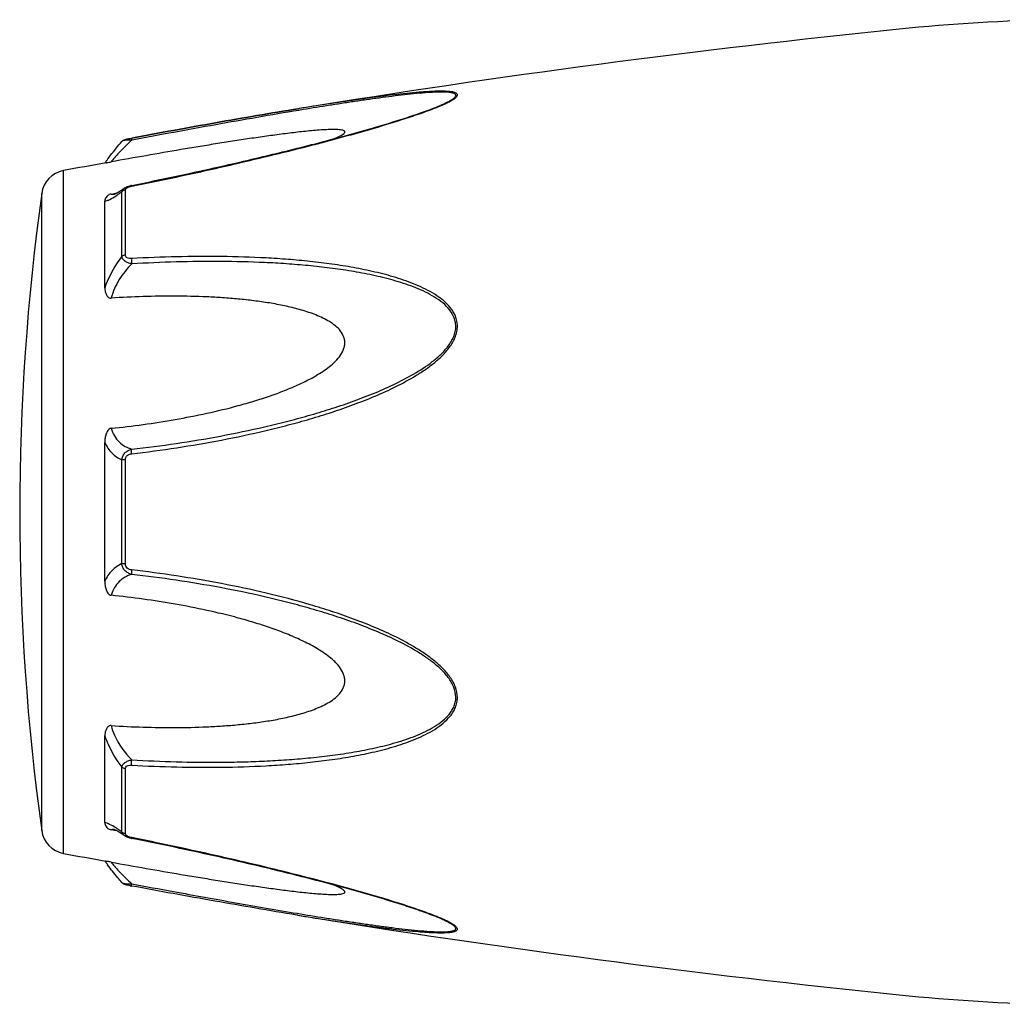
# Model space of a CAD drawing. Header units: millimetres. Extents: x -727 to 69715, y -15705 to 98123.
# Tile 261 of 316: x 61288 to 61336, y -15013 to -14965. Entities that reach past the tile are written whole.
import ezdxf

# ---------------------------------------------------------------- set-up
doc = ezdxf.new("R2010")
doc.units = ezdxf.units.MM

msp = doc.modelspace()

# ---------------------------------------------------------------- linework, layer by layer
at = {"color": 0, "linetype": 'Continuous'}
for p, q in [((61301.579, -14969.517), (61301.55, -14969.522)), ((61301.55, -14969.522), (61301.579, -14969.517)), ((61301.774, -14969.569), (61301.563, -14969.603)), ((61301.598, -14969.514), (61301.579, -14969.517)), ((61308.308, -14969.404), (61308.311, -14969.403)), ((61293.017, -14971.111), (61293.017, -14971.111)), ((61293.476, -14970.943), (61293.492, -14970.94)), ((61293.513, -14971.041), (61293.495, -14971.044)), ((61290.195, -15005.526), (61290.195, -14972.517)), ((61293.01, -14976.67), (61293.01, -14973.547)), ((61293.129, -14973.371), (61293.137, -14973.366)), ((61293.137, -14973.366), (61293.137, -14973.365)), ((61293.189, -14976.599), (61293.189, -14973.457)), ((61293.488, -14973.231), (61293.664, -14973.196)), ((61289.146, -15004.427), (61289.146, -14973.616)), ((61292.195, -14978.181), (61292.195, -14973.997)), ((61292.503, -14973.647), (61292.652, -14973.619)), ((61292.652, -14973.619), (61292.782, -14973.594)), ((61292.663, -14973.655), (61292.664, -14973.654)), ((61292.195, -14992.369), (61292.195, -14985.657)), ((61293.01, -14991.518), (61293.01, -14986.506)), ((61293.189, -14991.532), (61293.189, -14986.492)), ((61292.195, -15004.037), (61292.195, -14999.849)), ((61293.01, -15004.486), (61293.01, -15001.359)), ((61293.189, -15004.576), (61293.189, -15001.43)), ((61292.658, -15004.417), (61292.503, -15004.388)), ((61292.784, -15004.442), (61292.658, -15004.417)), ((61292.665, -15004.38), (61292.664, -15004.38)), ((61293.137, -15004.668), (61293.129, -15004.662)), ((61293.138, -15004.668), (61293.137, -15004.668)), ((61293.68, -15004.841), (61293.488, -15004.803)), ((61301.522, -15008.516), (61301.474, -15008.509)), ((61308.287, -15008.623), (61308.285, -15008.623))]:
    msp.add_line(p, q, dxfattribs=at)
for centre, radius, start, end in [((61339.783, -15055.206), 90, 91, 95.86353), ((61381.669, -15463.061), 500, 95.86353, 99.2151), ((61303.875, -14958.671), 11.634, 291.7214, 292.5819), ((61304.85, -14961.023), 9.088, 292.5987, 293.6391), ((61381.669, -15463.061), 499, 100.32224, 100.56288), ((61299.402, -14977.206), 8.803, 144.3884, 144.9605), ((61300.457, -14977.961), 10.1, 143.5801, 144.3916), ((61290.433, -14973.795), 1.3, 100.5629, 172.094), ((61293.765, -14974.626), 1.423, 101.209, 104.7713), ((61400.081, -14989.021), 112, 172.09404, 187.90596), ((61292.556, -14973.101), 0.564, 280.0673, 280.9293), ((61289.409, -14968.583), 6.132, 302.8759, 303.8307), ((61290.433, -15004.248), 1.3, 187.906, 259.4371), ((61289.156, -15009.856), 6.609, 55.991, 57.3511), ((61287.363, -15012.501), 9.805, 54.8309, 55.9509), ((61293.274, -15004.576), 0.085, 180.0437, 189.0843), ((61293.786, -15003.305), 1.527, 257.9795, 258.733), ((61381.669, -14514.982), 499, 259.43712, 259.67709), ((61299.088, -15001.066), 8.414, 214.9878, 215.2793), ((61300.369, -15000.154), 9.986, 215.3091, 216.3792), ((61294.967, -14999.11), 8.129, 259.0591, 259.5501), ((61381.669, -14514.982), 500, 260.77609, 264.13647), ((61303.814, -15019.507), 11.789, 67.6569, 68.2206), ((61304.775, -15017.186), 9.277, 66.4168, 67.6933), ((61339.783, -14922.837), 90, 264.13647, 269)]:
    msp.add_arc(centre, radius, start, end, dxfattribs=at)
for points, knots in [([(61308.494, -14969.349), (61308.572, -14969.314), (61308.719, -14969.247), (61308.92, -14969.143), (61309.063, -14969.056), (61309.152, -14968.986), (61309.207, -14968.932), (61309.245, -14968.869), (61309.225, -14968.811), (61309.192, -14968.778), (61309.143, -14968.752), (61309.08, -14968.731), (61309.004, -14968.713), (61308.881, -14968.694), (61308.705, -14968.681), (61308.474, -14968.676), (61308.221, -14968.68), (61307.952, -14968.691), (61307.672, -14968.708), (61307.281, -14968.738), (61306.778, -14968.785), (61306.161, -14968.853), (61305.531, -14968.931), (61304.89, -14969.016), (61304.241, -14969.107), (61303.586, -14969.203), (61302.704, -14969.337), (61302.041, -14969.442), (61301.598, -14969.514)], [0, 0, 0, 0, 0.02948, 0.055907, 0.078214, 0.087353, 0.094931, 0.105555, 0.109954, 0.115017, 0.121315, 0.129009, 0.138057, 0.148338, 0.172058, 0.199047, 0.228459, 0.259634, 0.292171, 0.325754, 0.395293, 0.467136, 0.540634, 0.615369, 0.691049, 0.767475, 0.844512, 1, 1, 1, 1]), ([(61308.311, -14969.403), (61308.392, -14969.369), (61308.546, -14969.302), (61308.76, -14969.199), (61308.919, -14969.112), (61309.024, -14969.042), (61309.084, -14968.995), (61309.128, -14968.949), (61309.155, -14968.906), (61309.161, -14968.862), (61309.139, -14968.825), (61309.1, -14968.797), (61309.046, -14968.774), (61308.978, -14968.755), (61308.863, -14968.735), (61308.695, -14968.722), (61308.473, -14968.718), (61308.227, -14968.723), (61307.871, -14968.741), (61307.402, -14968.777), (61306.82, -14968.836), (61306.218, -14968.906), (61305.603, -14968.985), (61304.979, -14969.071), (61304.347, -14969.163), (61303.709, -14969.259), (61302.851, -14969.393), (61302.205, -14969.497), (61301.774, -14969.569)], [0, 0, 0, 0, 0.03089, 0.059177, 0.083881, 0.094457, 0.103528, 0.11093, 0.116684, 0.121223, 0.125685, 0.131127, 0.137993, 0.146338, 0.156051, 0.17896, 0.205464, 0.234539, 0.265468, 0.331155, 0.400252, 0.471609, 0.544574, 0.618731, 0.693793, 0.769568, 0.845928, 1, 1, 1, 1]), ([(61293.492, -14970.94), (61294.841, -14970.691), (61297.524, -14970.202), (61300.212, -14969.739), (61301.55, -14969.522)], [0, 0, 0, 0, 0.502936, 1, 1, 1, 1]), ([(61293.494, -14973.268), (61294.768, -14973.014), (61296.672, -14972.612), (61299.198, -14972.03), (61301.079, -14971.575), (61302.634, -14971.177), (61303.864, -14970.844), (61305.068, -14970.506), (61306.247, -14970.155), (61307.38, -14969.78), (61307.921, -14969.583), (61308.181, -14969.479)], [0, 0, 0, 0, 0.256646, 0.384673, 0.512244, 0.638988, 0.701822, 0.764153, 0.886175, 0.944757, 1, 1, 1, 1]), ([(61301.55, -14969.522), (61300.213, -14969.739), (61297.525, -14970.202), (61294.843, -14970.691), (61293.494, -14970.94)], [0, 0, 0, 0, 0.496975, 1, 1, 1, 1]), ([(61301.563, -14969.603), (61300.227, -14969.826), (61297.542, -14970.297), (61294.86, -14970.79), (61293.513, -14971.041)], [0, 0, 0, 0, 0.497132, 1, 1, 1, 1]), ([(61293.664, -14973.196), (61294.938, -14972.941), (61296.843, -14972.539), (61299.37, -14971.956), (61300.94, -14971.576), (61302.188, -14971.262), (61303.116, -14971.019), (61304.035, -14970.77), (61304.944, -14970.515), (61305.837, -14970.252), (61306.705, -14969.982), (61307.53, -14969.705), (61308.06, -14969.508), (61308.311, -14969.403)], [0, 0, 0, 0, 0.25737, 0.385747, 0.513657, 0.577329, 0.64069, 0.703648, 0.766063, 0.827658, 0.887975, 0.946116, 1, 1, 1, 1]), ([(61303.294, -14970.97), (61303.343, -14970.949), (61303.436, -14970.908), (61303.565, -14970.846), (61303.671, -14970.784), (61303.742, -14970.733), (61303.779, -14970.692), (61303.793, -14970.665), (61303.796, -14970.638), (61303.785, -14970.614), (61303.762, -14970.595), (61303.716, -14970.572), (61303.637, -14970.552), (61303.523, -14970.537), (61303.335, -14970.526), (61303.071, -14970.529), (61302.731, -14970.545), (61302.369, -14970.572), (61301.993, -14970.607), (61301.607, -14970.648), (61301.215, -14970.694), (61300.817, -14970.744), (61300.416, -14970.797), (61299.874, -14970.871), (61299.192, -14970.97), (61298.368, -14971.096), (61297.538, -14971.227), (61296.705, -14971.363), (61295.587, -14971.55), (61294.186, -14971.793), (61293.064, -14971.993), (61292.503, -14972.094)], [0, 0, 0, 0, 0.013224, 0.025246, 0.035584, 0.043707, 0.046793, 0.049242, 0.051265, 0.053246, 0.055591, 0.058505, 0.066098, 0.075763, 0.087038, 0.112872, 0.141444, 0.171707, 0.203125, 0.235343, 0.268137, 0.301392, 0.33501, 0.368911, 0.437385, 0.506544, 0.576211, 0.646269, 0.71663, 0.85801, 1, 1, 1, 1]), ([(61292.33, -14971.965), (61292.378, -14971.9), (61292.598, -14971.608), (61292.83, -14971.326), (61293.016, -14971.112)], [0, 0, 0, 0, 0.221481, 1, 1, 1, 1]), ([(61293.495, -14971.044), (61293.285, -14971.236), (61293.002, -14971.516), (61292.679, -14971.874), (61292.553, -14972.027), (61292.503, -14972.094)], [0, 0, 0, 0, 0.588807, 0.825815, 1, 1, 1, 1]), ([(61293.016, -14971.112), (61293.045, -14971.078), (61293.112, -14971.03), (61293.227, -14970.994), (61293.346, -14970.968), (61293.431, -14970.951), (61293.476, -14970.943)], [0, 0, 0, 0, 0.265729, 0.479644, 0.722816, 1, 1, 1, 1]), ([(61293.495, -14971.044), (61293.439, -14971.042), (61293.335, -14971.042), (61293.195, -14971.051), (61293.097, -14971.069), (61293.042, -14971.091), (61293.023, -14971.104), (61293.016, -14971.112)], [0, 0, 0, 0, 0.33971, 0.636245, 0.862204, 0.94183, 1, 1, 1, 1]), ([(61293.492, -14970.94), (61293.49, -14970.94), (61293.488, -14970.953), (61293.488, -14970.971), (61293.49, -14971.005), (61293.493, -14971.03), (61293.495, -14971.044)], [0, 0, 0, 0, 0.078563, 0.274425, 0.586251, 1, 1, 1, 1]), ([(61292.256, -14972.137), (61292.268, -14972.135), (61292.35, -14972.12), (61292.433, -14972.107), (61292.503, -14972.094)], [0, 0, 0, 0, 0.14802, 1, 1, 1, 1]), ([(61292.796, -14973.586), (61292.82, -14973.572), (61292.934, -14973.504), (61293.043, -14973.43), (61293.129, -14973.371)], [0, 0, 0, 0, 0.212027, 1, 1, 1, 1]), ([(61292.823, -14973.676), (61292.838, -14973.666), (61292.901, -14973.624), (61292.963, -14973.58), (61293.01, -14973.547)], [0, 0, 0, 0, 0.242177, 1, 1, 1, 1]), ([(61293.01, -14973.547), (61293.016, -14973.512), (61293.047, -14973.441), (61293.104, -14973.389), (61293.137, -14973.366)], [0, 0, 0, 0, 0.468978, 1, 1, 1, 1]), ([(61293.189, -14973.457), (61293.171, -14973.46), (61293.106, -14973.475), (61293.045, -14973.511), (61293.01, -14973.547)], [0, 0, 0, 0, 0.258764, 1, 1, 1, 1]), ([(61293.137, -14973.365), (61293.148, -14973.358), (61293.192, -14973.329), (61293.24, -14973.306), (61293.277, -14973.292)], [0, 0, 0, 0, 0.247211, 1, 1, 1, 1]), ([(61293.189, -14973.457), (61293.189, -14973.452), (61293.191, -14973.427), (61293.204, -14973.404), (61293.217, -14973.39)], [0, 0, 0, 0, 0.225175, 1, 1, 1, 1]), ([(61293.217, -14973.39), (61293.221, -14973.385), (61293.241, -14973.364), (61293.266, -14973.348), (61293.285, -14973.338)], [0, 0, 0, 0, 0.225244, 1, 1, 1, 1]), ([(61293.285, -14973.338), (61293.29, -14973.335), (61293.313, -14973.323), (61293.336, -14973.313), (61293.354, -14973.307)], [0, 0, 0, 0, 0.241505, 1, 1, 1, 1]), ([(61293.354, -14973.307), (61293.365, -14973.302), (61293.411, -14973.287), (61293.458, -14973.275), (61293.494, -14973.268)], [0, 0, 0, 0, 0.246414, 1, 1, 1, 1]), ([(61293.494, -14973.268), (61293.493, -14973.263), (61293.492, -14973.254), (61293.489, -14973.242), (61293.489, -14973.235), (61293.488, -14973.231), (61293.488, -14973.231)], [0, 0, 0, 0, 0.428218, 0.741394, 0.932956, 1, 1, 1, 1]), ([(61292.503, -14973.647), (61292.471, -14973.654), (61292.412, -14973.671), (61292.324, -14973.724), (61292.251, -14973.801), (61292.204, -14973.9), (61292.195, -14973.966), (61292.195, -14973.997)], [0, 0, 0, 0, 0.19482, 0.35748, 0.608365, 0.813655, 1, 1, 1, 1]), ([(61292.195, -14973.997), (61292.233, -14973.99), (61292.315, -14973.965), (61292.499, -14973.882), (61292.639, -14973.796), (61292.737, -14973.732)], [0, 0, 0, 0, 0.189472, 0.420855, 1, 1, 1, 1]), ([(61292.503, -14973.647), (61292.513, -14973.652), (61292.562, -14973.668), (61292.615, -14973.663), (61292.655, -14973.656)], [0, 0, 0, 0, 0.213215, 1, 1, 1, 1]), ([(61292.659, -14973.655), (61292.656, -14973.656), (61292.654, -14973.657), (61292.65, -14973.657), (61292.657, -14973.655), (61292.662, -14973.653), (61292.681, -14973.645), (61292.702, -14973.635), (61292.73, -14973.622), (61292.761, -14973.605), (61292.784, -14973.593), (61292.796, -14973.586)], [0, 0, 0, 0, 0.050729, 0.053439, 0.064665, 0.125059, 0.230112, 0.374221, 0.553235, 0.763061, 1, 1, 1, 1]), ([(61293.01, -14976.67), (61292.925, -14976.783), (61292.595, -14977.253), (61292.336, -14977.773), (61292.195, -14978.181)], [0, 0, 0, 0, 0.246978, 1, 1, 1, 1]), ([(61293.189, -14976.599), (61293.171, -14976.601), (61293.108, -14976.613), (61293.047, -14976.64), (61293.01, -14976.67)], [0, 0, 0, 0, 0.266982, 1, 1, 1, 1]), ([(61293.495, -14977.025), (61293.435, -14977.012), (61293.321, -14976.978), (61293.17, -14976.901), (61293.057, -14976.8), (61293.017, -14976.712), (61293.01, -14976.67)], [0, 0, 0, 0, 0.291894, 0.562609, 0.798475, 1, 1, 1, 1]), ([(61293.494, -14976.768), (61293.457, -14976.77), (61293.384, -14976.769), (61293.283, -14976.746), (61293.205, -14976.687), (61293.189, -14976.626), (61293.189, -14976.599)], [0, 0, 0, 0, 0.287056, 0.554503, 0.787456, 1, 1, 1, 1]), ([(61293.494, -14976.768), (61293.49, -14976.808), (61293.487, -14976.894), (61293.491, -14976.98), (61293.495, -14977.025)], [0, 0, 0, 0, 0.467767, 1, 1, 1, 1]), ([(61293.495, -14986.204), (61294.221, -14986.12), (61295.671, -14985.928), (61297.837, -14985.559), (61299.63, -14985.172), (61301.056, -14984.818), (61302.121, -14984.526), (61303.177, -14984.199), (61304.222, -14983.835), (61305.254, -14983.43), (61306.264, -14982.971), (61307.077, -14982.531), (61307.698, -14982.13), (61308.14, -14981.799), (61308.549, -14981.432), (61308.9, -14981.018), (61309.121, -14980.628), (61309.219, -14980.294), (61309.244, -14980.04), (61309.218, -14979.791), (61309.122, -14979.477), (61308.904, -14979.123), (61308.548, -14978.776), (61308.139, -14978.487), (61307.696, -14978.242), (61307.074, -14977.959), (61306.258, -14977.674), (61305.249, -14977.408), (61304.218, -14977.198), (61303.173, -14977.032), (61302.117, -14976.903), (61301.053, -14976.805), (61299.625, -14976.711), (61297.828, -14976.658), (61295.663, -14976.671), (61294.218, -14976.728), (61293.494, -14976.768)], [0, 0, 0, 0, 0.063635, 0.127396, 0.191296, 0.223303, 0.255348, 0.287434, 0.319562, 0.351727, 0.383919, 0.416107, 0.432182, 0.448215, 0.464156, 0.479907, 0.495291, 0.502793, 0.510127, 0.517331, 0.52445, 0.538608, 0.552922, 0.567437, 0.582127, 0.596956, 0.626929, 0.657232, 0.687777, 0.718508, 0.74939, 0.780398, 0.811517, 0.874045, 0.936883, 1, 1, 1, 1]), ([(61293.495, -14977.025), (61293.265, -14977.254), (61292.856, -14977.765), (61292.585, -14978.366), (61292.503, -14978.68)], [0, 0, 0, 0, 0.500208, 1, 1, 1, 1]), ([(61293.496, -14985.987), (61294.214, -14985.906), (61295.648, -14985.719), (61297.79, -14985.363), (61299.564, -14984.99), (61300.975, -14984.648), (61302.029, -14984.368), (61303.076, -14984.054), (61304.112, -14983.705), (61305.137, -14983.317), (61306.142, -14982.879), (61307.116, -14982.374), (61307.884, -14981.877), (61308.439, -14981.409), (61308.743, -14981.074), (61308.943, -14980.779), (61309.062, -14980.545), (61309.14, -14980.3), (61309.167, -14980.049), (61309.138, -14979.803), (61309.035, -14979.495), (61308.804, -14979.154), (61308.438, -14978.827), (61308.021, -14978.558), (61307.575, -14978.33), (61307.108, -14978.134), (61306.627, -14977.964), (61305.971, -14977.766), (61305.132, -14977.562), (61304.108, -14977.371), (61303.071, -14977.221), (61302.025, -14977.106), (61300.972, -14977.019), (61299.558, -14976.939), (61297.781, -14976.899), (61295.64, -14976.922), (61294.211, -14976.984), (61293.495, -14977.025)], [0, 0, 0, 0, 0.063589, 0.127295, 0.191136, 0.223111, 0.255121, 0.287171, 0.319267, 0.351401, 0.383569, 0.41575, 0.447866, 0.463844, 0.479652, 0.487454, 0.495134, 0.502662, 0.51, 0.517195, 0.524298, 0.538439, 0.552765, 0.567303, 0.582017, 0.596869, 0.611832, 0.626888, 0.657217, 0.687781, 0.718525, 0.749415, 0.780427, 0.811548, 0.874072, 0.936899, 1, 1, 1, 1]), ([(61292.195, -14978.181), (61292.195, -14978.232), (61292.203, -14978.336), (61292.239, -14978.461), (61292.287, -14978.554), (61292.337, -14978.619), (61292.409, -14978.672), (61292.471, -14978.682), (61292.503, -14978.68)], [0, 0, 0, 0, 0.238003, 0.476366, 0.597445, 0.721615, 0.853559, 1, 1, 1, 1]), ([(61292.503, -14984.975), (61293.019, -14984.923), (61294.051, -14984.8), (61295.592, -14984.559), (61297.127, -14984.26), (61298.396, -14983.953), (61299.401, -14983.664), (61300.149, -14983.423), (61300.888, -14983.153), (61301.613, -14982.846), (61302.2, -14982.551), (61302.65, -14982.281), (61302.973, -14982.058), (61303.273, -14981.809), (61303.537, -14981.527), (61303.705, -14981.254), (61303.782, -14981.018), (61303.801, -14980.838), (61303.782, -14980.661), (61303.706, -14980.439), (61303.538, -14980.194), (61303.273, -14979.96), (61302.972, -14979.765), (61302.649, -14979.601), (61302.198, -14979.412), (61301.61, -14979.224), (61300.885, -14979.048), (61300.147, -14978.911), (61299.399, -14978.804), (61298.645, -14978.721), (61297.886, -14978.66), (61296.867, -14978.604), (61295.587, -14978.576), (61294.046, -14978.598), (61293.017, -14978.647), (61292.503, -14978.68)], [0, 0, 0, 0, 0.063495, 0.12712, 0.190878, 0.25478, 0.286791, 0.31884, 0.350926, 0.383041, 0.415158, 0.431203, 0.447213, 0.463143, 0.478902, 0.4943, 0.5018, 0.509129, 0.516317, 0.523425, 0.537606, 0.551987, 0.566584, 0.581352, 0.596258, 0.626376, 0.656797, 0.687441, 0.718253, 0.749203, 0.780268, 0.811433, 0.874017, 0.936884, 1, 1, 1, 1]), ([(61292.503, -14984.975), (61292.469, -14984.979), (61292.404, -14985.005), (61292.335, -14985.082), (61292.286, -14985.17), (61292.238, -14985.294), (61292.203, -14985.457), (61292.195, -14985.59), (61292.195, -14985.656)], [0, 0, 0, 0, 0.125535, 0.252013, 0.377694, 0.502869, 0.751849, 1, 1, 1, 1]), ([(61292.503, -14984.975), (61292.54, -14985.104), (61292.64, -14985.345), (61292.875, -14985.644), (61293.166, -14985.859), (61293.384, -14985.951), (61293.496, -14985.987)], [0, 0, 0, 0, 0.272929, 0.523074, 0.761734, 1, 1, 1, 1]), ([(61292.195, -14985.657), (61292.282, -14985.846), (61292.506, -14986.187), (61292.839, -14986.423), (61293.01, -14986.506)], [0, 0, 0, 0, 0.522223, 1, 1, 1, 1]), ([(61293.01, -14986.506), (61293.017, -14986.444), (61293.05, -14986.319), (61293.16, -14986.161), (61293.315, -14986.047), (61293.435, -14986.002), (61293.496, -14985.987)], [0, 0, 0, 0, 0.250125, 0.500215, 0.750197, 1, 1, 1, 1]), ([(61293.189, -14986.492), (61293.189, -14986.453), (61293.203, -14986.375), (61293.276, -14986.28), (61293.381, -14986.225), (61293.457, -14986.209), (61293.495, -14986.204)], [0, 0, 0, 0, 0.249368, 0.500015, 0.750587, 1, 1, 1, 1]), ([(61293.495, -14986.204), (61293.491, -14986.162), (61293.488, -14986.09), (61293.49, -14986.017), (61293.496, -14985.987)], [0, 0, 0, 0, 0.583261, 1, 1, 1, 1]), ([(61293.189, -14986.492), (61293.172, -14986.492), (61293.112, -14986.494), (61293.052, -14986.499), (61293.01, -14986.506)], [0, 0, 0, 0, 0.284006, 1, 1, 1, 1]), ([(61293.01, -14991.518), (61292.839, -14991.602), (61292.506, -14991.838), (61292.282, -14992.18), (61292.195, -14992.369)], [0, 0, 0, 0, 0.477899, 1, 1, 1, 1]), ([(61293.495, -14992.037), (61293.434, -14992.022), (61293.314, -14991.977), (61293.16, -14991.863), (61293.05, -14991.705), (61293.017, -14991.581), (61293.01, -14991.518)], [0, 0, 0, 0, 0.249817, 0.499798, 0.74986, 1, 1, 1, 1]), ([(61293.189, -14991.532), (61293.172, -14991.532), (61293.112, -14991.53), (61293.052, -14991.525), (61293.01, -14991.518)], [0, 0, 0, 0, 0.284019, 1, 1, 1, 1]), ([(61293.494, -14991.82), (61293.456, -14991.815), (61293.38, -14991.799), (61293.276, -14991.744), (61293.203, -14991.649), (61293.189, -14991.571), (61293.189, -14991.532)], [0, 0, 0, 0, 0.249451, 0.500018, 0.750583, 1, 1, 1, 1]), ([(61293.495, -14992.037), (61293.383, -14992.073), (61293.165, -14992.166), (61292.875, -14992.381), (61292.64, -14992.68), (61292.54, -14992.921), (61292.503, -14993.05)], [0, 0, 0, 0, 0.238394, 0.476974, 0.727116, 1, 1, 1, 1]), ([(61293.494, -14991.82), (61293.491, -14991.862), (61293.487, -14991.934), (61293.489, -14992.007), (61293.495, -14992.037)], [0, 0, 0, 0, 0.582827, 1, 1, 1, 1]), ([(61293.495, -15001.261), (61294.219, -15001.301), (61295.664, -15001.36), (61297.829, -15001.375), (61299.625, -15001.315), (61301.054, -15001.222), (61302.118, -15001.126), (61303.174, -15000.996), (61304.219, -15000.829), (61305.25, -15000.619), (61306.259, -15000.352), (61307.074, -15000.067), (61307.696, -14999.783), (61308.139, -14999.538), (61308.548, -14999.249), (61308.844, -14998.957), (61309.034, -14998.69), (61309.148, -14998.471), (61309.22, -14998.234), (61309.252, -14997.899), (61309.161, -14997.47), (61308.902, -14997.005), (61308.549, -14996.592), (61308.141, -14996.225), (61307.698, -14995.894), (61307.077, -14995.493), (61306.264, -14995.053), (61305.254, -14994.594), (61304.222, -14994.189), (61303.176, -14993.826), (61301.769, -14993.392), (61299.99, -14992.925), (61297.836, -14992.471), (61295.67, -14992.098), (61294.22, -14991.904), (61293.494, -14991.82)], [0, 0, 0, 0, 0.063127, 0.125969, 0.188473, 0.219596, 0.250616, 0.281496, 0.312222, 0.342767, 0.373071, 0.403045, 0.417875, 0.432563, 0.447076, 0.461383, 0.468491, 0.475585, 0.482706, 0.489913, 0.504703, 0.520085, 0.535843, 0.551789, 0.567824, 0.583902, 0.616092, 0.648285, 0.680449, 0.712576, 0.744661, 0.808707, 0.872603, 0.936364, 1, 1, 1, 1]), ([(61293.496, -15001.003), (61294.212, -15001.044), (61295.641, -15001.107), (61297.427, -15001.128), (61298.851, -15001.104), (61299.914, -15001.064), (61300.973, -15001.003), (61302.026, -15000.92), (61303.073, -15000.805), (61304.109, -15000.652), (61305.132, -15000.461), (61306.136, -15000.217), (61306.951, -14999.955), (61307.575, -14999.693), (61308.022, -14999.465), (61308.438, -14999.196), (61308.744, -14998.921), (61308.943, -14998.664), (61309.063, -14998.453), (61309.141, -14998.221), (61309.176, -14997.889), (61309.076, -14997.464), (61308.803, -14997.011), (61308.439, -14996.614), (61308.023, -14996.262), (61307.577, -14995.947), (61306.954, -14995.564), (61306.141, -14995.143), (61305.136, -14994.705), (61304.112, -14994.317), (61303.075, -14993.97), (61302.028, -14993.657), (61300.975, -14993.373), (61299.564, -14993.031), (61297.788, -14992.667), (61295.647, -14992.306), (61294.213, -14992.118), (61293.495, -14992.037)], [0, 0, 0, 0, 0.063114, 0.125949, 0.157245, 0.188456, 0.219582, 0.250607, 0.281495, 0.312234, 0.342798, 0.373129, 0.40314, 0.417992, 0.432705, 0.447241, 0.461558, 0.468661, 0.475744, 0.482848, 0.490045, 0.504858, 0.520307, 0.536124, 0.552106, 0.56816, 0.584244, 0.616427, 0.648598, 0.680734, 0.712828, 0.744881, 0.776894, 0.808867, 0.872702, 0.936412, 1, 1, 1, 1]), ([(61292.195, -14992.369), (61292.195, -14992.435), (61292.203, -14992.568), (61292.239, -14992.731), (61292.286, -14992.856), (61292.335, -14992.944), (61292.404, -14993.02), (61292.469, -14993.047), (61292.503, -14993.05)], [0, 0, 0, 0, 0.248169, 0.497163, 0.622341, 0.748019, 0.874484, 1, 1, 1, 1]), ([(61292.503, -14999.349), (61293.017, -14999.381), (61294.046, -14999.43), (61295.587, -14999.452), (61296.867, -14999.424), (61297.886, -14999.367), (61298.645, -14999.306), (61299.399, -14999.223), (61300.147, -14999.116), (61300.885, -14998.978), (61301.61, -14998.802), (61302.198, -14998.614), (61302.649, -14998.425), (61302.972, -14998.261), (61303.273, -14998.066), (61303.538, -14997.831), (61303.707, -14997.587), (61303.782, -14997.364), (61303.801, -14997.187), (61303.781, -14997.007), (61303.705, -14996.771), (61303.571, -14996.553), (61303.407, -14996.359), (61303.224, -14996.175), (61302.973, -14995.967), (61302.65, -14995.743), (61302.2, -14995.473), (61301.613, -14995.178), (61300.888, -14994.871), (61300.149, -14994.601), (61299.401, -14994.36), (61298.396, -14994.072), (61297.127, -14993.765), (61295.592, -14993.466), (61294.051, -14993.226), (61293.019, -14993.103), (61292.503, -14993.05)], [0, 0, 0, 0, 0.063112, 0.125975, 0.188555, 0.219719, 0.250782, 0.281729, 0.312543, 0.343186, 0.373609, 0.403727, 0.418634, 0.433407, 0.448005, 0.462391, 0.476578, 0.483689, 0.490881, 0.498215, 0.505719, 0.521118, 0.528977, 0.536891, 0.552822, 0.568831, 0.584876, 0.616992, 0.649103, 0.681187, 0.713234, 0.745242, 0.809138, 0.87289, 0.93651, 1, 1, 1, 1]), ([(61292.503, -14999.349), (61292.471, -14999.347), (61292.409, -14999.356), (61292.337, -14999.409), (61292.287, -14999.474), (61292.239, -14999.568), (61292.203, -14999.693), (61292.195, -14999.797), (61292.195, -14999.848)], [0, 0, 0, 0, 0.146355, 0.278259, 0.402425, 0.523518, 0.761934, 1, 1, 1, 1]), ([(61292.503, -14999.349), (61292.543, -14999.504), (61292.76, -15000.117), (61293.15, -15000.66), (61293.496, -15001.003)], [0, 0, 0, 0, 0.247925, 1, 1, 1, 1]), ([(61292.195, -14999.849), (61292.242, -14999.985), (61292.454, -15000.518), (61292.75, -15001.017), (61293.01, -15001.359)], [0, 0, 0, 0, 0.251574, 1, 1, 1, 1]), ([(61293.01, -15001.359), (61293.017, -15001.317), (61293.057, -15001.229), (61293.17, -15001.128), (61293.321, -15001.05), (61293.436, -15001.016), (61293.496, -15001.003)], [0, 0, 0, 0, 0.201639, 0.43756, 0.708236, 1, 1, 1, 1]), ([(61293.495, -15001.261), (61293.49, -15001.221), (61293.487, -15001.134), (61293.492, -15001.048), (61293.496, -15001.003)], [0, 0, 0, 0, 0.467922, 1, 1, 1, 1]), ([(61293.189, -15001.43), (61293.171, -15001.428), (61293.108, -15001.416), (61293.047, -15001.389), (61293.01, -15001.359)], [0, 0, 0, 0, 0.267018, 1, 1, 1, 1]), ([(61293.189, -15001.43), (61293.189, -15001.402), (61293.205, -15001.342), (61293.283, -15001.283), (61293.385, -15001.26), (61293.458, -15001.259), (61293.495, -15001.261)], [0, 0, 0, 0, 0.212614, 0.445637, 0.713059, 1, 1, 1, 1]), ([(61292.721, -15004.291), (61292.626, -15004.23), (61292.49, -15004.148), (61292.311, -15004.068), (61292.232, -15004.044), (61292.195, -15004.037)], [0, 0, 0, 0, 0.577794, 0.80943, 1, 1, 1, 1]), ([(61292.195, -15004.037), (61292.195, -15004.069), (61292.205, -15004.135), (61292.251, -15004.234), (61292.324, -15004.311), (61292.412, -15004.364), (61292.471, -15004.382), (61292.503, -15004.388)], [0, 0, 0, 0, 0.186516, 0.391937, 0.642812, 0.805374, 1, 1, 1, 1]), ([(61292.664, -15004.38), (61292.649, -15004.377), (61292.595, -15004.369), (61292.537, -15004.372), (61292.503, -15004.388)], [0, 0, 0, 0, 0.296315, 1, 1, 1, 1]), ([(61292.8, -15004.45), (61292.771, -15004.434), (61292.725, -15004.409), (61292.677, -15004.387), (61292.659, -15004.38)], [0, 0, 0, 0, 0.632551, 1, 1, 1, 1]), ([(61293.129, -15004.662), (61293.099, -15004.641), (61292.991, -15004.568), (61292.881, -15004.497), (61292.8, -15004.45)], [0, 0, 0, 0, 0.283099, 1, 1, 1, 1]), ([(61293.189, -15004.576), (61293.171, -15004.573), (61293.106, -15004.558), (61293.045, -15004.522), (61293.01, -15004.486)], [0, 0, 0, 0, 0.258792, 1, 1, 1, 1]), ([(61293.137, -15004.668), (61293.104, -15004.645), (61293.047, -15004.593), (61293.016, -15004.521), (61293.01, -15004.486)], [0, 0, 0, 0, 0.53106, 1, 1, 1, 1]), ([(61293.333, -15004.762), (61293.315, -15004.756), (61293.247, -15004.732), (61293.182, -15004.699), (61293.138, -15004.668)], [0, 0, 0, 0, 0.254193, 1, 1, 1, 1]), ([(61293.286, -15004.696), (61293.273, -15004.689), (61293.232, -15004.664), (61293.195, -15004.623), (61293.19, -15004.589)], [0, 0, 0, 0, 0.308636, 1, 1, 1, 1]), ([(61293.355, -15004.727), (61293.349, -15004.725), (61293.326, -15004.716), (61293.303, -15004.705), (61293.286, -15004.696)], [0, 0, 0, 0, 0.257368, 1, 1, 1, 1]), ([(61293.494, -15004.765), (61293.493, -15004.77), (61293.492, -15004.779), (61293.489, -15004.792), (61293.489, -15004.798), (61293.487, -15004.802), (61293.488, -15004.803)], [0, 0, 0, 0, 0.428099, 0.741246, 0.932847, 1, 1, 1, 1]), ([(61308.188, -15008.56), (61307.929, -15008.456), (61307.387, -15008.259), (61306.254, -15007.883), (61304.77, -15007.439), (61302.944, -15006.938), (61300.456, -15006.298), (61297.305, -15005.559), (61294.768, -15005.02), (61293.494, -15004.765)], [0, 0, 0, 0, 0.055213, 0.113792, 0.23581, 0.360995, 0.487722, 0.743348, 1, 1, 1, 1]), ([(61308.287, -15008.623), (61308.036, -15008.519), (61307.505, -15008.322), (61306.681, -15008.046), (61305.815, -15007.777), (61304.621, -15007.425), (61303.097, -15007.007), (61300.617, -15006.37), (61297.478, -15005.633), (61294.95, -15005.095), (61293.68, -15004.841)], [0, 0, 0, 0, 0.054079, 0.112293, 0.172626, 0.23422, 0.359577, 0.486553, 0.742745, 1, 1, 1, 1]), ([(61292.503, -15005.948), (61292.471, -15005.942), (61292.387, -15005.927), (61292.303, -15005.914), (61292.25, -15005.905)], [0, 0, 0, 0, 0.376124, 1, 1, 1, 1]), ([(61293.016, -15006.932), (61292.95, -15006.856), (61292.713, -15006.578), (61292.486, -15006.29), (61292.329, -15006.077)], [0, 0, 0, 0, 0.274505, 1, 1, 1, 1]), ([(61292.503, -15005.948), (61292.553, -15006.015), (61292.679, -15006.169), (61292.902, -15006.417), (61293.181, -15006.702), (61293.386, -15006.899), (61293.496, -15006.999)], [0, 0, 0, 0, 0.174298, 0.411219, 0.692021, 1, 1, 1, 1]), ([(61292.503, -15005.948), (61293.065, -15006.05), (61294.189, -15006.25), (61295.592, -15006.492), (61296.711, -15006.68), (61297.546, -15006.816), (61298.377, -15006.947), (61299.202, -15007.073), (61299.885, -15007.171), (61300.428, -15007.246), (61300.83, -15007.298), (61301.228, -15007.348), (61301.621, -15007.394), (61302.007, -15007.434), (61302.383, -15007.469), (61302.745, -15007.495), (61303.084, -15007.511), (61303.347, -15007.513), (61303.534, -15007.501), (61303.646, -15007.485), (61303.723, -15007.465), (61303.768, -15007.44), (61303.788, -15007.42), (61303.797, -15007.395), (61303.791, -15007.368), (61303.774, -15007.341), (61303.735, -15007.299), (61303.662, -15007.247), (61303.553, -15007.186), (61303.423, -15007.122), (61303.328, -15007.081), (61303.279, -15007.061)], [0, 0, 0, 0, 0.142006, 0.283398, 0.353765, 0.423828, 0.493495, 0.562647, 0.631121, 0.66502, 0.698626, 0.731869, 0.764656, 0.796849, 0.828224, 0.858442, 0.886945, 0.912611, 0.92378, 0.93331, 0.940718, 0.943524, 0.945777, 0.947738, 0.949832, 0.952411, 0.955637, 0.963997, 0.974507, 0.98666, 1, 1, 1, 1]), ([(61293.425, -15007.091), (61293.385, -15007.083), (61293.311, -15007.068), (61293.205, -15007.044), (61293.103, -15007.009), (61293.043, -15006.963), (61293.016, -15006.932)], [0, 0, 0, 0, 0.273626, 0.507992, 0.727544, 1, 1, 1, 1]), ([(61293.016, -15006.932), (61293.022, -15006.939), (61293.041, -15006.953), (61293.097, -15006.975), (61293.195, -15006.992), (61293.336, -15007.002), (61293.44, -15007.001), (61293.496, -15006.999)], [0, 0, 0, 0, 0.057868, 0.137343, 0.363312, 0.660033, 1, 1, 1, 1]), ([(61293.493, -15007.104), (61293.49, -15007.103), (61293.489, -15007.09), (61293.489, -15007.073), (61293.491, -15007.038), (61293.494, -15007.013), (61293.496, -15006.999)], [0, 0, 0, 0, 0.078467, 0.274376, 0.586265, 1, 1, 1, 1]), ([(61301.474, -15008.509), (61300.149, -15008.293), (61297.487, -15007.834), (61294.829, -15007.351), (61293.493, -15007.104)], [0, 0, 0, 0, 0.497068, 1, 1, 1, 1]), ([(61293.496, -15006.999), (61294.166, -15007.123), (61295.837, -15007.432), (61298.5, -15007.914), (61300.495, -15008.258), (61301.488, -15008.424)], [0, 0, 0, 0, 0.251917, 0.627872, 1, 1, 1, 1]), ([(61301.488, -15008.424), (61301.934, -15008.498), (61302.6, -15008.608), (61303.487, -15008.747), (61304.145, -15008.847), (61304.798, -15008.943), (61305.444, -15009.033), (61306.08, -15009.116), (61306.703, -15009.191), (61307.307, -15009.254), (61307.794, -15009.293), (61308.166, -15009.313), (61308.422, -15009.32), (61308.657, -15009.318), (61308.834, -15009.306), (61308.957, -15009.287), (61309.032, -15009.27), (61309.092, -15009.247), (61309.136, -15009.22), (61309.16, -15009.181), (61309.156, -15009.136), (61309.129, -15009.092), (61309.085, -15009.045), (61309.024, -15008.996), (61308.917, -15008.924), (61308.754, -15008.833), (61308.531, -15008.727), (61308.371, -15008.658), (61308.287, -15008.623)], [0, 0, 0, 0, 0.153439, 0.229445, 0.304902, 0.379707, 0.453642, 0.526452, 0.597735, 0.666841, 0.732698, 0.763801, 0.793118, 0.81995, 0.843381, 0.853458, 0.862207, 0.869459, 0.875128, 0.87961, 0.884095, 0.889726, 0.896977, 0.905865, 0.916254, 0.94079, 0.969089, 1, 1, 1, 1]), ([(61301.522, -15008.516), (61301.969, -15008.589), (61302.638, -15008.695), (61303.528, -15008.831), (61304.189, -15008.927), (61304.843, -15009.019), (61305.49, -15009.105), (61306.127, -15009.183), (61306.749, -15009.252), (61307.257, -15009.3), (61307.652, -15009.33), (61307.935, -15009.348), (61308.206, -15009.359), (61308.462, -15009.364), (61308.696, -15009.359), (61308.874, -15009.345), (61308.999, -15009.326), (61309.077, -15009.309), (61309.142, -15009.287), (61309.192, -15009.261), (61309.227, -15009.229), (61309.239, -15009.187), (61309.227, -15009.142), (61309.196, -15009.097), (61309.149, -15009.05), (61309.06, -15008.98), (61308.917, -15008.891), (61308.714, -15008.786), (61308.565, -15008.719), (61308.486, -15008.684)], [0, 0, 0, 0, 0.155309, 0.232207, 0.308518, 0.38411, 0.45876, 0.532202, 0.604002, 0.673502, 0.707078, 0.73962, 0.77081, 0.800217, 0.827213, 0.851007, 0.8614, 0.870581, 0.878415, 0.8848, 0.889847, 0.894233, 0.899058, 0.905123, 0.912705, 0.92179, 0.943969, 0.970425, 1, 1, 1, 1])]:
    msp.add_open_spline(points, degree=3, knots=knots, dxfattribs=at)
for points in [[(61293.277, -14973.292), (61293.318, -14973.275), (61293.36, -14973.262), (61293.402, -14973.251)], [(61293.468, -15004.799), (61293.423, -15004.789), (61293.377, -15004.777), (61293.333, -15004.762)], [(61293.402, -15004.743), (61293.387, -15004.738), (61293.371, -15004.733), (61293.355, -15004.727)], [(61293.494, -15004.765), (61293.463, -15004.759), (61293.433, -15004.751), (61293.402, -15004.743)]]:
    msp.add_open_spline(points, degree=3, dxfattribs=at)

doc.saveas('drawing.dxf')
